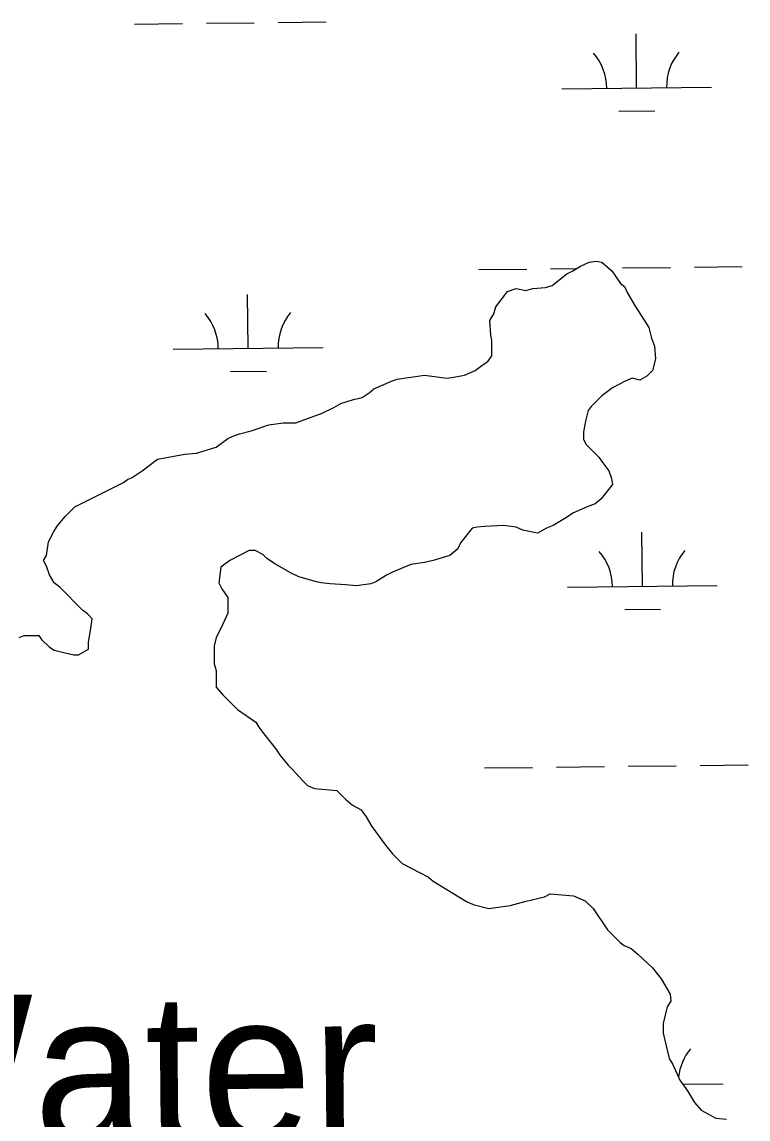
# Model space of a CAD drawing. Extents: x 3684037 to 3722149, y 433263 to 459021.
# Drawn here: x 3708344 to 3708829, y 455143 to 455875 of the extents above; entities that cross this region are included whole.
import ezdxf

# ---------------------------------------------------------------- set-up
doc = ezdxf.new("R2010")
doc.units = 0
for name, color, linetype in [('V-RIVR-IDEN', 7, 'Continuous'), ('V-TOPO-SHOR', 7, 'Continuous'), ('V-WETL-SWMP', 7, 'Continuous')]:
    doc.layers.add(name, color=color, linetype=linetype)

msp = doc.modelspace()

# ---------------------------------------------------------------- linework, layer by layer
at = {"layer": 'V-TOPO-SHOR'}
for p, q in [((3708717.4, 455712.27), (3708723.26, 455714.88)), ((3708723.26, 455714.88), (3708727.81, 455715.53)), ((3708727.81, 455715.53), (3708731.72, 455714.87)), ((3708731.72, 455714.87), (3708738.22, 455709.02)), ((3708698.53, 455699.26), (3708708.29, 455707.07)), ((3708708.29, 455707.07), (3708712.2, 455709.02)), ((3708712.2, 455709.02), (3708717.4, 455712.27)), ((3708738.22, 455709.02), (3708744.08, 455700.56)), ((3708693.97, 455697.96), (3708698.53, 455699.26)), ((3708744.08, 455700.56), (3708746.68, 455698.6)), ((3708746.68, 455698.6), (3708748.63, 455694.7)), ((3708660.79, 455684.96), (3708668.6, 455695.37)), ((3708668.6, 455695.37), (3708674.45, 455697.32)), ((3708674.45, 455697.32), (3708680.96, 455696.01)), ((3708680.96, 455696.01), (3708685.51, 455697.31)), ((3708685.51, 455697.31), (3708693.97, 455697.96)), ((3708748.63, 455694.7), (3708753.84, 455685.59)), ((3708659.48, 455680.4), (3708660.79, 455684.96)), ((3708753.84, 455685.59), (3708756.44, 455681.68)), ((3708656.88, 455675.85), (3708659.48, 455680.4)), ((3708756.44, 455681.68), (3708762.94, 455671.27)), ((3708657.53, 455666.09), (3708656.88, 455675.85)), ((3708762.94, 455671.27), (3708764.89, 455664.11)), ((3708658.18, 455662.83), (3708657.53, 455666.09)), ((3708658.18, 455652.42), (3708658.18, 455662.83)), ((3708764.89, 455664.11), (3708766.84, 455658.91)), ((3708766.84, 455658.91), (3708767.49, 455650.45)), ((3708652.32, 455646.57), (3708655.57, 455648.52)), ((3708655.57, 455648.52), (3708658.18, 455652.42)), ((3708767.49, 455650.45), (3708765.54, 455642.64)), ((3708595.06, 455636.82), (3708613.28, 455639.42)), ((3708613.28, 455639.42), (3708628.24, 455637.46)), ((3708632.8, 455638.11), (3708639.96, 455639.41)), ((3708639.96, 455639.41), (3708647.11, 455642.66)), ((3708647.11, 455642.66), (3708652.32, 455646.57)), ((3708765.54, 455642.64), (3708761.64, 455638.74)), ((3708579.44, 455630.31), (3708591.15, 455635.52)), ((3708591.15, 455635.52), (3708595.06, 455636.82)), ((3708628.24, 455637.46), (3708632.8, 455638.11)), ((3708747.32, 455635.49), (3708738.86, 455630.93)), ((3708751.87, 455637.44), (3708747.32, 455635.49)), ((3708757.08, 455636.14), (3708751.87, 455637.44)), ((3708761.64, 455638.74), (3708757.08, 455636.14)), ((3708571.63, 455624.46), (3708576.19, 455627.71)), ((3708576.19, 455627.71), (3708579.44, 455630.31)), ((3708731.7, 455625.73), (3708724.54, 455618.57)), ((3708738.86, 455630.93), (3708731.7, 455625.73)), ((3708544.95, 455614.05), (3708552.76, 455617.95)), ((3708552.76, 455617.95), (3708557.31, 455620.56)), ((3708557.31, 455620.56), (3708565.77, 455623.16)), ((3708565.77, 455623.16), (3708571.63, 455624.46)), ((3708724.54, 455618.57), (3708722.59, 455615.97)), ((3708527.38, 455607.55), (3708535.84, 455610.8)), ((3708535.84, 455610.8), (3708544.95, 455614.05)), ((3708722.59, 455615.97), (3708720.64, 455608.81)), ((3708497.45, 455602.35), (3708509.16, 455606.25)), ((3708509.16, 455606.25), (3708518.92, 455607.55)), ((3708518.92, 455607.55), (3708527.38, 455607.55)), ((3708720.64, 455608.81), (3708719.33, 455601.66)), ((3708474.02, 455591.29), (3708481.83, 455597.14)), ((3708481.83, 455597.14), (3708486.38, 455599.1)), ((3708486.38, 455599.1), (3708489.64, 455600.4)), ((3708489.64, 455600.4), (3708497.45, 455602.35)), ((3708719.33, 455601.66), (3708719.33, 455596.45)), ((3708719.33, 455596.45), (3708721.28, 455593.2)), ((3708461.01, 455587.39), (3708474.02, 455591.29)), ((3708721.28, 455593.2), (3708729.74, 455584.74)), ((3708424.56, 455575.68), (3708434.98, 455583.49)), ((3708434.98, 455583.49), (3708453.2, 455586.74)), ((3708453.2, 455586.74), (3708461.01, 455587.39)), ((3708729.74, 455584.74), (3708732.34, 455580.83)), ((3708732.34, 455580.83), (3708736.25, 455575.63)), ((3708418.06, 455571.13), (3708424.56, 455575.68)), ((3708736.25, 455575.63), (3708738.2, 455570.42)), ((3708379.66, 455551.62), (3708412.2, 455567.88)), ((3708412.2, 455567.88), (3708414.8, 455569.83)), ((3708414.8, 455569.83), (3708418.06, 455571.13)), ((3708738.85, 455566.52), (3708731.04, 455556.76)), ((3708738.2, 455570.42), (3708738.85, 455566.52)), ((3708373.15, 455545.11), (3708379.66, 455551.62)), ((3708721.93, 455551.55), (3708712.82, 455547.65)), ((3708727.13, 455553.5), (3708721.93, 455551.55)), ((3708731.04, 455556.76), (3708727.13, 455553.5)), ((3708369.9, 455541.21), (3708373.15, 455545.11)), ((3708712.82, 455547.65), (3708706.96, 455543.75)), ((3708365.34, 455534.7), (3708367.95, 455538.6)), ((3708367.95, 455538.6), (3708369.9, 455541.21)), ((3708645.14, 455537.25), (3708637.33, 455527.49)), ((3708648.4, 455537.9), (3708645.14, 455537.25)), ((3708653.6, 455538.55), (3708648.4, 455537.9)), ((3708665.96, 455539.2), (3708653.6, 455538.55)), ((3708674.42, 455537.9), (3708665.96, 455539.2)), ((3708678.98, 455535.94), (3708674.42, 455537.9)), ((3708694.6, 455537.24), (3708688.74, 455533.99)), ((3708699.15, 455539.19), (3708694.6, 455537.24)), ((3708706.96, 455543.75), (3708699.15, 455539.19)), ((3708362.09, 455528.19), (3708365.34, 455534.7)), ((3708688.74, 455533.99), (3708678.98, 455535.94)), ((3708360.79, 455519.08), (3708362.09, 455528.19)), ((3708496.13, 455522.31), (3708483.12, 455515.81)), ((3708500.03, 455522.31), (3708496.13, 455522.31)), ((3708505.24, 455519.71), (3708500.03, 455522.31)), ((3708635.38, 455523.59), (3708630.17, 455519.03)), ((3708637.33, 455527.49), (3708635.38, 455523.59)), ((3708358.83, 455515.83), (3708360.79, 455519.08)), ((3708360.78, 455511.93), (3708358.83, 455515.83)), ((3708483.12, 455515.81), (3708477.26, 455511.25)), ((3708507.84, 455517.1), (3708505.24, 455519.71)), ((3708513.7, 455513.2), (3708507.84, 455517.1)), ((3708619.11, 455515.78), (3708613.25, 455514.48)), ((3708630.17, 455519.03), (3708619.11, 455515.78)), ((3708362.74, 455506.07), (3708360.78, 455511.93)), ((3708477.26, 455511.25), (3708475.96, 455500.84)), ((3708524.11, 455507.34), (3708513.7, 455513.2)), ((3708591.78, 455507.98), (3708587.88, 455506.03)), ((3708604.14, 455513.18), (3708591.78, 455507.98)), ((3708613.25, 455514.48), (3708604.14, 455513.18)), ((3708365.99, 455500.86), (3708362.74, 455506.07)), ((3708369.89, 455497.61), (3708365.99, 455500.86)), ((3708475.96, 455500.84), (3708477.91, 455496.94)), ((3708529.31, 455504.74), (3708524.11, 455507.34)), ((3708541.02, 455501.48), (3708529.31, 455504.74)), ((3708544.28, 455500.83), (3708541.02, 455501.48)), ((3708550.13, 455500.18), (3708544.28, 455500.83)), ((3708580.72, 455501.47), (3708577.46, 455500.17)), ((3708587.88, 455506.03), (3708580.72, 455501.47)), ((3708384.85, 455482.64), (3708369.89, 455497.61)), ((3708477.91, 455496.94), (3708481.81, 455491.08)), ((3708560.55, 455499.53), (3708550.13, 455500.18)), ((3708567.7, 455498.87), (3708560.55, 455499.53)), ((3708577.46, 455500.17), (3708567.7, 455498.87)), ((3708481.81, 455491.08), (3708481.81, 455480.67)), ((3708388.11, 455480.04), (3708384.85, 455482.64)), ((3708391.36, 455476.78), (3708388.11, 455480.04)), ((3708481.81, 455480.67), (3708477.25, 455470.26)), ((3708390.06, 455468.98), (3708390.71, 455472.23)), ((3708390.71, 455472.23), (3708391.36, 455476.78)), ((3708342.56, 455464.43), (3708345.81, 455465.73)), ((3708345.81, 455465.73), (3708355.57, 455465.73)), ((3708355.57, 455465.73), (3708357.52, 455463.12)), ((3708388.76, 455461.17), (3708390.06, 455468.98)), ((3708474, 455464.4), (3708472.69, 455458.55)), ((3708477.25, 455470.26), (3708474, 455464.4)), ((3708357.52, 455463.12), (3708362.73, 455457.92)), ((3708362.73, 455457.92), (3708365.98, 455455.97)), ((3708382.25, 455452.71), (3708388.75, 455456.61)), ((3708388.75, 455456.61), (3708388.76, 455461.17)), ((3708472.69, 455458.55), (3708472.69, 455446.84)), ((3708365.98, 455455.97), (3708373.14, 455454.01)), ((3708373.14, 455454.01), (3708378.99, 455452.71)), ((3708378.99, 455452.71), (3708382.25, 455452.71)), ((3708472.69, 455446.84), (3708473.99, 455442.28)), ((3708473.99, 455442.28), (3708473.99, 455431.22)), ((3708473.99, 455431.22), (3708478.54, 455426.01)), ((3708478.54, 455426.01), (3708488.3, 455416.25)), ((3708488.3, 455416.25), (3708500.66, 455407.79)), ((3708500.66, 455407.79), (3708502.62, 455404.54)), ((3708502.62, 455404.54), (3708505.87, 455399.98)), ((3708505.87, 455399.98), (3708513.68, 455390.22)), ((3708513.68, 455390.22), (3708516.93, 455385.66)), ((3708516.93, 455385.66), (3708522.13, 455379.16)), ((3708522.13, 455379.16), (3708524.73, 455376.55)), ((3708524.73, 455376.55), (3708531.89, 455368.74)), ((3708531.89, 455368.74), (3708535.14, 455365.49)), ((3708535.14, 455365.49), (3708539.7, 455363.54)), ((3708539.7, 455363.54), (3708554.66, 455362.23)), ((3708554.66, 455362.23), (3708560.52, 455356.37)), ((3708560.52, 455356.37), (3708565.07, 455352.47)), ((3708565.07, 455352.47), (3708570.93, 455349.21)), ((3708570.93, 455349.21), (3708574.18, 455344.66)), ((3708574.18, 455344.66), (3708578.08, 455338.15)), ((3708578.08, 455338.15), (3708587.19, 455325.79)), ((3708587.19, 455325.79), (3708591.75, 455319.93)), ((3708591.75, 455319.93), (3708598.25, 455313.42)), ((3708598.25, 455313.42), (3708615.82, 455304.31)), ((3708615.82, 455304.31), (3708619.07, 455301.7)), ((3708619.07, 455301.7), (3708641.19, 455288.04)), ((3708641.19, 455288.04), (3708645.75, 455286.08)), ((3708670.47, 455285.43), (3708680.23, 455288.03)), ((3708680.23, 455288.03), (3708693.25, 455291.28)), ((3708693.25, 455291.28), (3708697.15, 455293.23)), ((3708697.15, 455293.23), (3708712.77, 455291.93)), ((3708712.77, 455291.93), (3708720.58, 455288.67)), ((3708720.58, 455288.67), (3708725.78, 455283.47)), ((3708645.75, 455286.08), (3708656.16, 455283.48)), ((3708656.16, 455283.48), (3708670.47, 455285.43)), ((3708725.78, 455283.47), (3708735.54, 455269.15)), ((3708735.54, 455269.15), (3708744, 455260.69)), ((3708744, 455260.69), (3708746.6, 455258.74)), ((3708746.6, 455258.74), (3708751.15, 455256.78)), ((3708751.15, 455256.78), (3708755.71, 455252.88)), ((3708755.71, 455252.88), (3708762.21, 455247.02)), ((3708762.21, 455247.02), (3708765.47, 455243.77)), ((3708765.47, 455243.77), (3708771.32, 455236.61)), ((3708771.32, 455236.61), (3708777.18, 455226.2)), ((3708777.18, 455226.2), (3708777.83, 455221.64)), ((3708775.22, 455217.74), (3708772.62, 455206.68)), ((3708777.83, 455221.64), (3708775.22, 455217.74)), ((3708772.62, 455206.68), (3708772.62, 455200.17)), ((3708772.62, 455200.17), (3708776.52, 455183.25)), ((3708776.52, 455183.25), (3708779.12, 455179.35)), ((3708779.12, 455179.35), (3708783.67, 455168.93)), ((3708783.67, 455168.93), (3708788.88, 455161.77)), ((3708788.88, 455161.77), (3708793.43, 455153.97)), ((3708793.43, 455153.97), (3708797.98, 455148.76)), ((3708797.98, 455148.76), (3708807.74, 455143.55)), ((3708807.74, 455143.55), (3708814.9, 455142.9))]:
    msp.add_line(p, q, dxfattribs=at)
at = {"layer": 'V-WETL-SWMP'}
for p, q in [((3708419.53, 455873.75), (3708451.53, 455874.12)), ((3708467.53, 455874.31), (3708499.52, 455874.68)), ((3708515.52, 455874.87), (3708547.52, 455875.24)), ((3708754.89, 455831.22), (3708754.47, 455867.22)), ((3708704.89, 455830.64), (3708804.89, 455831.8)), ((3708743.07, 455815.65), (3708767.07, 455815.93)), ((3708717.4, 455712.27), (3708723.26, 455714.88)), ((3708723.26, 455714.88), (3708727.81, 455715.53)), ((3708727.81, 455715.53), (3708731.72, 455714.87)), ((3708731.72, 455714.87), (3708738.22, 455709.02)), ((3708649.45, 455709.91), (3708681.45, 455710.28)), ((3708697.45, 455710.47), (3708714.84, 455710.67)), ((3708698.53, 455699.26), (3708708.29, 455707.07)), ((3708708.29, 455707.07), (3708712.2, 455709.02)), ((3708712.2, 455709.02), (3708717.4, 455712.27)), ((3708738.22, 455709.02), (3708744.08, 455700.56)), ((3708745.45, 455711.03), (3708777.44, 455711.4)), ((3708793.44, 455711.59), (3708825.44, 455711.96)), ((3708693.97, 455697.96), (3708698.53, 455699.26)), ((3708744.08, 455700.56), (3708746.68, 455698.6)), ((3708746.68, 455698.6), (3708748.63, 455694.7)), ((3708495.46, 455657.37), (3708495.04, 455693.37)), ((3708660.79, 455684.96), (3708668.6, 455695.37)), ((3708668.6, 455695.37), (3708674.45, 455697.32)), ((3708674.45, 455697.32), (3708680.96, 455696.01)), ((3708680.96, 455696.01), (3708685.51, 455697.31)), ((3708685.51, 455697.31), (3708693.97, 455697.96)), ((3708748.63, 455694.7), (3708753.84, 455685.59)), ((3708659.48, 455680.4), (3708660.79, 455684.96)), ((3708753.84, 455685.59), (3708756.44, 455681.68)), ((3708656.88, 455675.85), (3708659.48, 455680.4)), ((3708756.44, 455681.68), (3708762.94, 455671.27)), ((3708657.53, 455666.09), (3708656.88, 455675.85)), ((3708762.94, 455671.27), (3708764.89, 455664.11)), ((3708658.18, 455662.83), (3708657.53, 455666.09)), ((3708658.18, 455652.42), (3708658.18, 455662.83)), ((3708764.89, 455664.11), (3708766.84, 455658.91)), ((3708445.46, 455656.79), (3708545.46, 455657.96)), ((3708766.84, 455658.91), (3708767.49, 455650.45)), ((3708652.32, 455646.57), (3708655.57, 455648.52)), ((3708655.57, 455648.52), (3708658.18, 455652.42)), ((3708767.49, 455650.45), (3708765.54, 455642.64)), ((3708483.64, 455641.8), (3708507.64, 455642.08)), ((3708595.06, 455636.82), (3708613.28, 455639.42)), ((3708613.28, 455639.42), (3708628.24, 455637.46)), ((3708632.8, 455638.11), (3708639.96, 455639.41)), ((3708639.96, 455639.41), (3708647.11, 455642.66)), ((3708647.11, 455642.66), (3708652.32, 455646.57)), ((3708765.54, 455642.64), (3708761.64, 455638.74)), ((3708579.44, 455630.31), (3708591.15, 455635.52)), ((3708591.15, 455635.52), (3708595.06, 455636.82)), ((3708628.24, 455637.46), (3708632.8, 455638.11)), ((3708747.32, 455635.49), (3708738.86, 455630.93)), ((3708751.87, 455637.44), (3708747.32, 455635.49)), ((3708757.08, 455636.14), (3708751.87, 455637.44)), ((3708761.64, 455638.74), (3708757.08, 455636.14)), ((3708571.63, 455624.46), (3708576.19, 455627.71)), ((3708576.19, 455627.71), (3708579.44, 455630.31)), ((3708731.7, 455625.73), (3708724.54, 455618.57)), ((3708738.86, 455630.93), (3708731.7, 455625.73)), ((3708544.95, 455614.05), (3708552.76, 455617.95)), ((3708552.76, 455617.95), (3708557.31, 455620.56)), ((3708557.31, 455620.56), (3708565.77, 455623.16)), ((3708565.77, 455623.16), (3708571.63, 455624.46)), ((3708724.54, 455618.57), (3708722.59, 455615.97)), ((3708527.38, 455607.55), (3708535.84, 455610.8)), ((3708535.84, 455610.8), (3708544.95, 455614.05)), ((3708722.59, 455615.97), (3708720.64, 455608.81)), ((3708497.45, 455602.35), (3708509.16, 455606.25)), ((3708509.16, 455606.25), (3708518.92, 455607.55)), ((3708518.92, 455607.55), (3708527.38, 455607.55)), ((3708720.64, 455608.81), (3708719.33, 455601.66)), ((3708474.02, 455591.29), (3708481.83, 455597.14)), ((3708481.83, 455597.14), (3708486.38, 455599.1)), ((3708486.38, 455599.1), (3708489.64, 455600.4)), ((3708489.64, 455600.4), (3708497.45, 455602.35)), ((3708719.33, 455601.66), (3708719.33, 455596.45)), ((3708719.33, 455596.45), (3708721.28, 455593.2)), ((3708461.01, 455587.39), (3708474.02, 455591.29)), ((3708721.28, 455593.2), (3708729.74, 455584.74)), ((3708424.56, 455575.68), (3708434.98, 455583.49)), ((3708434.98, 455583.49), (3708453.2, 455586.74)), ((3708453.2, 455586.74), (3708461.01, 455587.39)), ((3708729.74, 455584.74), (3708732.34, 455580.83)), ((3708732.34, 455580.83), (3708736.25, 455575.63)), ((3708418.06, 455571.13), (3708424.56, 455575.68)), ((3708736.25, 455575.63), (3708738.2, 455570.42)), ((3708379.66, 455551.62), (3708412.2, 455567.88)), ((3708412.2, 455567.88), (3708414.8, 455569.83)), ((3708414.8, 455569.83), (3708418.06, 455571.13)), ((3708738.85, 455566.52), (3708731.04, 455556.76)), ((3708738.2, 455570.42), (3708738.85, 455566.52)), ((3708373.15, 455545.11), (3708379.66, 455551.62)), ((3708721.93, 455551.55), (3708712.82, 455547.65)), ((3708727.13, 455553.5), (3708721.93, 455551.55)), ((3708731.04, 455556.76), (3708727.13, 455553.5)), ((3708369.9, 455541.21), (3708373.15, 455545.11)), ((3708712.82, 455547.65), (3708706.96, 455543.75)), ((3708365.34, 455534.7), (3708367.95, 455538.6)), ((3708367.95, 455538.6), (3708369.9, 455541.21)), ((3708645.14, 455537.25), (3708637.33, 455527.49)), ((3708648.4, 455537.9), (3708645.14, 455537.25)), ((3708653.6, 455538.55), (3708648.4, 455537.9)), ((3708665.96, 455539.2), (3708653.6, 455538.55)), ((3708674.42, 455537.9), (3708665.96, 455539.2)), ((3708678.98, 455535.94), (3708674.42, 455537.9)), ((3708694.6, 455537.24), (3708688.74, 455533.99)), ((3708699.15, 455539.19), (3708694.6, 455537.24)), ((3708706.96, 455543.75), (3708699.15, 455539.19)), ((3708362.09, 455528.19), (3708365.34, 455534.7)), ((3708688.74, 455533.99), (3708678.98, 455535.94)), ((3708758.76, 455498.57), (3708758.34, 455534.56)), ((3708360.79, 455519.08), (3708362.09, 455528.19)), ((3708496.13, 455522.31), (3708483.12, 455515.81)), ((3708500.03, 455522.31), (3708496.13, 455522.31)), ((3708505.24, 455519.71), (3708500.03, 455522.31)), ((3708635.38, 455523.59), (3708630.17, 455519.03)), ((3708637.33, 455527.49), (3708635.38, 455523.59)), ((3708358.83, 455515.83), (3708360.79, 455519.08)), ((3708360.78, 455511.93), (3708358.83, 455515.83)), ((3708483.12, 455515.81), (3708477.26, 455511.25)), ((3708507.84, 455517.1), (3708505.24, 455519.71)), ((3708513.7, 455513.2), (3708507.84, 455517.1)), ((3708619.11, 455515.78), (3708613.25, 455514.48)), ((3708630.17, 455519.03), (3708619.11, 455515.78)), ((3708362.74, 455506.07), (3708360.78, 455511.93)), ((3708477.26, 455511.25), (3708475.96, 455500.84)), ((3708524.11, 455507.34), (3708513.7, 455513.2)), ((3708591.78, 455507.98), (3708587.88, 455506.03)), ((3708604.14, 455513.18), (3708591.78, 455507.98)), ((3708613.25, 455514.48), (3708604.14, 455513.18)), ((3708365.99, 455500.86), (3708362.74, 455506.07)), ((3708369.89, 455497.61), (3708365.99, 455500.86)), ((3708475.96, 455500.84), (3708477.91, 455496.94)), ((3708529.31, 455504.74), (3708524.11, 455507.34)), ((3708541.02, 455501.48), (3708529.31, 455504.74)), ((3708544.28, 455500.83), (3708541.02, 455501.48)), ((3708550.13, 455500.18), (3708544.28, 455500.83)), ((3708580.72, 455501.47), (3708577.46, 455500.17)), ((3708587.88, 455506.03), (3708580.72, 455501.47)), ((3708384.85, 455482.64), (3708369.89, 455497.61)), ((3708477.91, 455496.94), (3708481.81, 455491.08)), ((3708560.55, 455499.53), (3708550.13, 455500.18)), ((3708567.7, 455498.87), (3708560.55, 455499.53)), ((3708577.46, 455500.17), (3708567.7, 455498.87)), ((3708708.77, 455497.98), (3708808.76, 455499.15)), ((3708481.81, 455491.08), (3708481.81, 455480.67)), ((3708388.11, 455480.04), (3708384.85, 455482.64)), ((3708391.36, 455476.78), (3708388.11, 455480.04)), ((3708481.81, 455480.67), (3708477.25, 455470.26)), ((3708746.94, 455483), (3708770.94, 455483.28)), ((3708390.06, 455468.98), (3708390.71, 455472.23)), ((3708390.71, 455472.23), (3708391.36, 455476.78)), ((3708342.56, 455464.43), (3708345.81, 455465.73)), ((3708345.81, 455465.73), (3708355.57, 455465.73)), ((3708355.57, 455465.73), (3708357.52, 455463.12)), ((3708388.76, 455461.17), (3708390.06, 455468.98)), ((3708474, 455464.4), (3708472.69, 455458.55)), ((3708477.25, 455470.26), (3708474, 455464.4)), ((3708357.52, 455463.12), (3708362.73, 455457.92)), ((3708362.73, 455457.92), (3708365.98, 455455.97)), ((3708382.25, 455452.71), (3708388.75, 455456.61)), ((3708388.75, 455456.61), (3708388.76, 455461.17)), ((3708472.69, 455458.55), (3708472.69, 455446.84)), ((3708365.98, 455455.97), (3708373.14, 455454.01)), ((3708373.14, 455454.01), (3708378.99, 455452.71)), ((3708378.99, 455452.71), (3708382.25, 455452.71)), ((3708472.69, 455446.84), (3708473.99, 455442.28)), ((3708473.99, 455442.28), (3708473.99, 455431.22)), ((3708473.99, 455431.22), (3708478.54, 455426.01)), ((3708478.54, 455426.01), (3708488.3, 455416.25)), ((3708488.3, 455416.25), (3708500.66, 455407.79)), ((3708500.66, 455407.79), (3708502.62, 455404.54)), ((3708502.62, 455404.54), (3708505.87, 455399.98)), ((3708505.87, 455399.98), (3708513.68, 455390.22)), ((3708513.68, 455390.22), (3708516.93, 455385.66)), ((3708516.93, 455385.66), (3708522.13, 455379.16)), ((3708522.13, 455379.16), (3708524.73, 455376.55)), ((3708524.73, 455376.55), (3708531.89, 455368.74)), ((3708653.32, 455377.26), (3708685.32, 455377.63)), ((3708701.32, 455377.82), (3708733.32, 455378.19)), ((3708749.32, 455378.38), (3708781.31, 455378.75)), ((3708797.31, 455378.93), (3708829.31, 455379.31)), ((3708531.89, 455368.74), (3708535.14, 455365.49)), ((3708535.14, 455365.49), (3708539.7, 455363.54)), ((3708539.7, 455363.54), (3708554.66, 455362.23)), ((3708554.66, 455362.23), (3708560.52, 455356.37)), ((3708560.52, 455356.37), (3708565.07, 455352.47)), ((3708565.07, 455352.47), (3708570.93, 455349.21)), ((3708570.93, 455349.21), (3708574.18, 455344.66)), ((3708574.18, 455344.66), (3708578.08, 455338.15)), ((3708578.08, 455338.15), (3708587.19, 455325.79)), ((3708587.19, 455325.79), (3708591.75, 455319.93)), ((3708591.75, 455319.93), (3708598.25, 455313.42)), ((3708598.25, 455313.42), (3708615.82, 455304.31)), ((3708615.82, 455304.31), (3708619.07, 455301.7)), ((3708619.07, 455301.7), (3708641.19, 455288.04)), ((3708641.19, 455288.04), (3708645.75, 455286.08)), ((3708670.47, 455285.43), (3708680.23, 455288.03)), ((3708680.23, 455288.03), (3708693.25, 455291.28)), ((3708693.25, 455291.28), (3708697.15, 455293.23)), ((3708697.15, 455293.23), (3708712.77, 455291.93)), ((3708712.77, 455291.93), (3708720.58, 455288.67)), ((3708720.58, 455288.67), (3708725.78, 455283.47)), ((3708645.75, 455286.08), (3708656.16, 455283.48)), ((3708656.16, 455283.48), (3708670.47, 455285.43)), ((3708725.78, 455283.47), (3708735.54, 455269.15)), ((3708735.54, 455269.15), (3708744, 455260.69)), ((3708744, 455260.69), (3708746.6, 455258.74)), ((3708746.6, 455258.74), (3708751.15, 455256.78)), ((3708751.15, 455256.78), (3708755.71, 455252.88)), ((3708755.71, 455252.88), (3708762.21, 455247.02)), ((3708762.21, 455247.02), (3708765.47, 455243.77)), ((3708765.47, 455243.77), (3708771.32, 455236.61)), ((3708771.32, 455236.61), (3708777.18, 455226.2)), ((3708777.18, 455226.2), (3708777.83, 455221.64)), ((3708775.22, 455217.74), (3708772.62, 455206.68)), ((3708777.83, 455221.64), (3708775.22, 455217.74)), ((3708772.62, 455206.68), (3708772.62, 455200.17)), ((3708772.62, 455200.17), (3708776.52, 455183.25)), ((3708776.52, 455183.25), (3708779.12, 455179.35)), ((3708779.12, 455179.35), (3708783.67, 455168.93)), ((3708783.67, 455168.93), (3708788.88, 455161.77)), ((3708785.67, 455166.18), (3708812.63, 455166.49)), ((3708788.88, 455161.77), (3708793.43, 455153.97)), ((3708793.43, 455153.97), (3708797.98, 455148.76)), ((3708797.98, 455148.76), (3708807.74, 455143.55)), ((3708807.74, 455143.55), (3708814.9, 455142.9))]:
    msp.add_line(p, q, dxfattribs=at)
for centre, start, end in [((3708699.65, 455831.05), 359.89487, 41.43853), ((3708810.13, 455832.34), 139.89486, 181.43852), ((3708440.22, 455657.21), 359.89487, 41.43853), ((3708550.69, 455658.49), 139.89486, 181.43852), ((3708814, 455499.68), 139.89486, 181.43852), ((3708703.52, 455498.4), 359.89487, 41.43853), ((3708817.87, 455167.03), 139.89486, 173.76217)]:
    msp.add_arc(centre, 35.25, start, end, dxfattribs=at)

# ---------------------------------------------------------------- texts
at = {"layer": 'V-RIVR-IDEN'}
msp.add_text('Water', height=100, rotation=0.5305, dxfattribs=at).set_placement((3708226.37, 455124.88))

doc.saveas('drawing.dxf')
